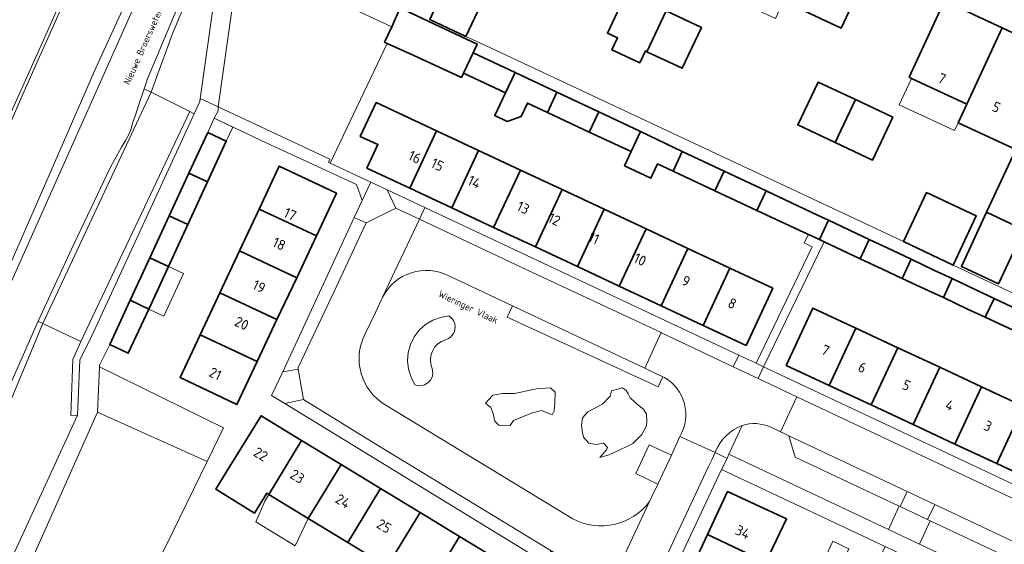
# Model space of a CAD drawing. Header units: metres. Extents: x 149984 to 156489, y 469398 to 478068.
# Tile 539 of 656: x 153788 to 153918, y 474238 to 474307. Entities that reach past the tile are written whole.
import ezdxf
from ezdxf.enums import TextEntityAlignment as Align

# ---------------------------------------------------------------- set-up
doc = ezdxf.new("R2010")
doc.units = ezdxf.units.M
doc.header["$LTSCALE"] = 0.75
for name, color, linetype, lineweight in [('B-WE-GR-BEPLANTING_CULTUUR_HEESTERS-GV', 252, 'Continuous', 18), ('B-WE-GR-GRAS-GV', 252, 'Continuous', 13), ('B-WE-GR-STRUIK-GV', 252, 'Continuous', 13), ('B-WE-OG-BEBOUWING-GV', 6, 'Continuous', 35), ('B-WE-OG-BEBOUWING-T18', 1, 'Continuous', 18), ('B-WE-OG-BEBOUWING_LUIFEL-GV', 6, 'Continuous', 18), ('B-WE-OG-TERREIN_BEGROEID-GV', 252, 'Continuous', 18), ('B-WE-OG-TERREIN_ERF-GV', 252, 'Continuous', 18), ('B-WE-OG-TERREIN_OEVER-GV', 252, 'Continuous', 18), ('B-WE-OG-TOPOGRAFIE-T18', 7, 'Continuous', 18), ('B-WE-OG-WATER_SLOOT-GV', 252, 'Continuous', 18), ('B-WE-VH-ONVERHARD_ZAND-GV', 252, 'Continuous', 18), ('B-WE-VH-OPENVERHARDING_BETONSTRAATSTEEN-GV', 252, 'Continuous', 18), ('B-WE-VH-OPENVERHARDING_STRAATBAKSTEEN-GV', 252, 'Continuous', 18), ('B-WE-VH-OPENVERHARDING_TEGEL-GV', 252, 'Continuous', 18)]:
    doc.layers.add(name, color=color, linetype=linetype, lineweight=lineweight)
doc.styles.add('NLCS-ISO-M500-T18', font='NLCS-ISO.ttf', dxfattribs={"height": 0.9})
doc.styles.add('NLCS-ISO-M750-T18', font='NLCS-ISO.ttf', dxfattribs={"height": 1.35})

msp = doc.modelspace()

# ---------------------------------------------------------------- linework, layer by layer
at = {"layer": 'B-WE-GR-BEPLANTING_CULTUUR_HEESTERS-GV', "flags": 128}
msp.add_lwpolyline([(153883.168, 474253.403), (153881.417, 474249.639), (153902.491, 474239.696), (153903.923, 474242.779), (153890.165, 474249.256), (153889.327, 474252.048), (153888.534, 474252.469), (153888.211, 474252.607), (153886.947, 474253.203)], dxfattribs=at)
at = {"layer": 'B-WE-GR-BEPLANTING_CULTUUR_HEESTERS-GV'}
msp.add_lwpolyline([(153886.947, 474253.203, 0.1915946), (153883.168, 474253.403)], format="xyb", dxfattribs=at)
at = {"layer": 'B-WE-GR-GRAS-GV', "flags": 128}
for points in [[(153737.364, 474165.501), (153748.438, 474188.977), (153754.516, 474203.485), (153762.353, 474221.133), (153768.285, 474234.222), (153776.53, 474252.209), (153784.85, 474271.067), (153789.246, 474280.914), (153797.852, 474300.705), (153810.495, 474328.248), (153821.438, 474353.933), (153829.021, 474369.993), (153840.082, 474393.616), (153847.418, 474411.087), (153855.304, 474426.5), (153867.057, 474449.914), (153877.571, 474474.083), (153892.288, 474505.847), (153903.493, 474530.558), (153913.109, 474552.271)], [(153803.424, 474331.262), (153788.343, 474297.527), (153774.188, 474264.983), (153756.328, 474225.428), (153743.496, 474196.985), (153729.87, 474166.029), (153716.376, 474136.528), (153700.501, 474101.339), (153682.5, 474060.489), (153665.708, 474022.36), (153648.907, 473984.657), (153629.857, 473942.456), (153610.41, 473898.668), (153585.143, 473841.782), (153561.33, 473787.675), (153544, 473749.707), (153529.355, 473715.755), (153529.242, 473715.278), (153530.639, 473714.385), (153533.815, 473712.881), (153534.194, 473713.809), (153535.464, 473713.428)]]:
    msp.add_lwpolyline(points, dxfattribs=at)
at = {"layer": 'B-WE-GR-STRUIK-GV', "flags": 128}
msp.add_lwpolyline([(153794.49, 474254.747), (153795.406, 474254.778), (153795.716, 474262.044), (153797.268, 474265.259), (153810.806, 474294.555), (153810.204, 474294.856), (153795.84, 474264.519), (153794.759, 474262.131)], close=True, dxfattribs=at)
at = {"layer": 'B-WE-OG-BEBOUWING-GV', "flags": 128}
for points in [[(153868.974, 474312.666), (153868.895, 474312.702), (153867.996, 474310.791), (153865.37, 474305.209), (153866.709, 474304.579), (153865.966, 474302.998), (153869.646, 474301.268), (153870.389, 474302.849), (153870.585, 474302.757), (153873.123, 474308.151), (153876.191, 474314.672), (153878.034, 474318.59), (153872.888, 474321.011), (153870.463, 474315.841), (153869.406, 474313.587)], [(153888.638, 474309.415), (153896.263, 474305.867), (153900.951, 474315.939), (153897.061, 474317.749), (153893.32, 474319.489), (153892.477, 474317.677)], [(153845.064, 474313.834), (153842.819, 474308.945), (153841.911, 474307), (153846.694, 474304.767), (153849.872, 474311.576)], [(153846.376, 474299.913), (153847.645, 474302.626), (153848.184, 474303.769), (153841.798, 474306.758), (153838.427, 474308.336), (153838.019, 474308.527), (153836.886, 474306.05), (153835.951, 474304.006), (153836.293, 474303.85), (153839.706, 474302.288), (153846.103, 474299.361)], [(153905.204, 474299.375), (153905.517, 474299.229), (153912.821, 474295.822), (153916.675, 474304.082), (153917.52, 474305.894), (153913.8, 474307.632), (153909.905, 474309.452)], [(153873.123, 474308.151), (153870.585, 474302.757), (153875.256, 474300.56), (153877.793, 474305.954)], [(153922.214, 474296.074), (153925.135, 474302.336), (153921.266, 474304.144), (153917.52, 474305.894), (153916.675, 474304.082), (153912.821, 474295.822), (153911.684, 474293.384), (153919.301, 474289.83), (153915.442, 474281.558), (153920.361, 474279.263), (153922.946, 474284.797), (153925.52, 474290.309), (153920.596, 474292.606), (153922.09, 474295.808)], [(153851.91, 474297.326), (153853.171, 474300.021), (153847.645, 474302.626), (153846.376, 474299.913)], [(153853.171, 474300.021), (153851.91, 474297.326), (153850.504, 474294.322), (153852.123, 474293.564), (153853.968, 474294.182), (153854.806, 474295.973), (153857.443, 474294.74), (153858.695, 474297.417)], [(153895.453, 474290.777), (153898.121, 474296.425), (153893.189, 474298.755), (153890.521, 474293.107)], [(153862.976, 474292.153), (153864.22, 474294.813), (153858.695, 474297.417), (153857.443, 474294.74)], [(153839.283, 474284.744), (153842.82, 474292.308), (153834.819, 474296.049), (153832.731, 474291.584), (153835.062, 474290.494), (153833.613, 474287.395)], [(153898.121, 474296.425), (153895.453, 474290.777), (153900.385, 474288.447), (153903.053, 474294.095)], [(153869.743, 474292.209), (153864.22, 474294.813), (153862.976, 474292.153), (153868.508, 474289.567)], [(153812.596, 474292.107), (153810.112, 474286.734), (153812.56, 474285.58), (153815.045, 474290.951)], [(153844.815, 474282.157), (153848.353, 474289.721), (153842.82, 474292.308), (153839.283, 474284.744)], [(153875.268, 474289.605), (153869.743, 474292.209), (153868.508, 474289.567), (153867.632, 474287.693), (153871.123, 474286.062), (153871.999, 474287.935), (153874.041, 474286.981)], [(153848.353, 474289.721), (153844.815, 474282.157), (153850.348, 474279.57), (153853.885, 474287.133)], [(153880.793, 474287), (153875.268, 474289.605), (153874.041, 474286.981), (153879.574, 474284.394)], [(153819.372, 474281.991), (153826.942, 474278.44), (153829.605, 474284.084), (153822.03, 474287.656)], [(153812.56, 474285.58), (153810.112, 474286.734), (153807.512, 474281.111), (153809.959, 474279.957)], [(153855.88, 474276.982), (153859.418, 474284.546), (153853.885, 474287.133), (153850.348, 474279.57)], [(153880.793, 474287), (153879.574, 474284.394), (153885.107, 474281.808), (153886.318, 474284.396)], [(153859.418, 474284.546), (153855.88, 474276.982), (153861.413, 474274.395), (153864.95, 474281.959)], [(153885.107, 474281.808), (153891.911, 474278.628), (153893.363, 474277.949), (153894.569, 474280.506), (153893.119, 474281.19), (153886.318, 474284.396)], [(153911.036, 474274.595), (153914.09, 474281.076), (153907.52, 474284.171), (153904.466, 474277.69)], [(153809.959, 474279.957), (153807.512, 474281.111), (153804.948, 474275.566), (153807.394, 474274.413)], [(153824.336, 474272.916), (153826.942, 474278.44), (153819.372, 474281.991), (153816.778, 474276.461)], [(153866.946, 474271.808), (153870.483, 474279.372), (153864.95, 474281.959), (153861.413, 474274.395)], [(153920.361, 474279.263), (153915.442, 474281.558), (153912.115, 474274.425), (153917.031, 474272.131)], [(153898.77, 474275.421), (153899.96, 474277.965), (153894.569, 474280.506), (153893.363, 474277.949), (153894.02, 474277.642)], [(153876.015, 474276.784), (153870.483, 474279.372), (153866.946, 474271.808), (153872.478, 474269.221)], [(153899.96, 474277.965), (153898.77, 474275.421), (153901.788, 474274.01), (153904.305, 474272.833), (153905.486, 474275.359), (153902.969, 474276.546)], [(153824.336, 474272.916), (153816.778, 474276.461), (153814.185, 474270.931), (153821.73, 474267.391)], [(153881.548, 474274.197), (153876.015, 474276.784), (153872.478, 474269.221), (153878.011, 474266.634)], [(153804.948, 474275.566), (153802.348, 474269.945), (153804.795, 474268.793), (153807.394, 474274.413)], [(153908.493, 474273.941), (153905.486, 474275.359), (153904.305, 474272.833), (153907.321, 474271.424), (153909.741, 474270.293), (153910.913, 474272.801)], [(153878.011, 474266.634), (153883.68, 474263.983), (153887.216, 474271.546), (153881.548, 474274.197)], [(153910.913, 474272.801), (153909.741, 474270.293), (153912.853, 474268.838), (153915.277, 474267.705), (153916.441, 474270.195), (153914.017, 474271.338)], [(153811.591, 474265.401), (153819.124, 474261.867), (153821.73, 474267.391), (153814.185, 474270.931)], [(153804.795, 474268.793), (153802.348, 474269.945), (153799.652, 474264.114), (153802.096, 474262.96)], [(153916.441, 474270.195), (153915.277, 474267.705), (153918.386, 474266.251), (153920.365, 474265.326), (153921.521, 474267.8), (153919.542, 474268.733)], [(153894.66, 474258.708), (153898.182, 474266.269), (153892.51, 474268.911), (153888.989, 474261.349)], [(153898.182, 474266.269), (153894.66, 474258.708), (153900.196, 474256.129), (153903.718, 474263.69)], [(153819.124, 474261.867), (153811.591, 474265.401), (153808.933, 474259.736), (153816.447, 474256.192)], [(153909.254, 474261.111), (153903.718, 474263.69), (153900.196, 474256.129), (153905.733, 474253.551)], [(153909.254, 474261.111), (153905.733, 474253.551), (153911.269, 474250.972), (153914.791, 474258.533)], [(153916.805, 474248.394), (153920.327, 474255.954), (153920.114, 474256.053), (153917.225, 474257.399), (153914.791, 474258.533), (153911.269, 474250.972)], [(153916.805, 474248.394), (153922.341, 474245.815), (153925.863, 474253.375), (153925.256, 474253.658), (153920.327, 474255.954)], [(153820.646, 474244.316), (153824.98, 474251.45), (153819.634, 474254.698), (153815.251, 474247.594), (153813.658, 474245.012), (153818.777, 474241.853), (153820.392, 474244.471)], [(153830.198, 474248.28), (153824.98, 474251.45), (153820.646, 474244.316), (153825.864, 474241.146)], [(153831.082, 474237.976), (153835.416, 474245.11), (153830.198, 474248.28), (153825.864, 474241.146)], [(153840.635, 474241.939), (153835.416, 474245.11), (153831.082, 474237.976), (153836.301, 474234.806)], [(153878.575, 474239.027), (153886.306, 474235.387), (153889.04, 474241.1), (153881.241, 474244.689)], [(153841.519, 474231.636), (153845.853, 474238.769), (153840.635, 474241.939), (153836.301, 474234.806)], [(153845.853, 474238.769), (153841.519, 474231.636), (153846.737, 474228.465), (153851.071, 474235.599)], [(153878.575, 474239.027), (153875.974, 474233.5), (153883.669, 474229.877), (153886.306, 474235.387)]]:
    msp.add_lwpolyline(points, close=True, dxfattribs=at)
at = {"layer": 'B-WE-OG-BEBOUWING_LUIFEL-GV', "flags": 128}
for points in [[(153905.517, 474299.229), (153903.889, 474295.739), (153911.194, 474292.333), (153911.684, 474293.384), (153912.821, 474295.822)], [(153812.596, 474292.107), (153815.045, 474290.951), (153815.916, 474292.796), (153813.42, 474293.98)], [(153807.394, 474274.413), (153804.795, 474268.793), (153806.8, 474267.866), (153809.399, 474273.486)], [(153820.646, 474244.316), (153820.114, 474243.441), (153818.938, 474240.708), (153824.156, 474237.538), (153825.864, 474241.146)], [(153897.263, 474237.161), (153895.149, 474238.154), (153893.758, 474235.192), (153895.871, 474234.199)]]:
    msp.add_lwpolyline(points, close=True, dxfattribs=at)
at = {"layer": 'B-WE-OG-TERREIN_BEGROEID-GV', "flags": 128}
for points in [[(153813.426, 474319.282), (153815.161, 474323.54), (153815.23, 474323.51), (153815.85, 474324.84), (153815.731, 474324.893), (153815.15, 474325.15), (153814.57, 474323.8), (153813.636, 474322.057), (153812.791, 474320.009), (153810.335, 474312.717), (153804.644, 474299.165), (153804.185, 474297.871), (153805.103, 474297.411), (153807.902, 474305.041), (153810.715, 474311.806)], [(153838.541, 474308.577), (153817.234, 474318.564), (153816.791, 474315.418), (153836.886, 474306.05), (153838.019, 474308.527), (153838.427, 474308.336)], [(153813.982, 474295.493), (153828.722, 474288.581), (153828.53, 474288.14), (153828.77, 474288.029), (153836.293, 474303.85), (153835.951, 474304.006), (153836.886, 474306.05), (153816.791, 474315.418)], [(153790.809, 474266.873), (153805.103, 474297.411), (153804.185, 474297.871), (153803.44, 474295.67), (153803.05, 474294.4), (153802.71, 474293.46), (153802.43, 474292.45), (153802.13, 474291.76), (153801.74, 474291.05), (153801.2, 474290.16), (153800.27, 474288.49), (153799.7, 474287.42), (153794.6, 474276.7), (153790.199, 474267.176)], [(153805.103, 474297.411), (153790.809, 474266.873), (153795.84, 474264.519), (153810.204, 474294.856)], [(153751.064, 474158.952), (153762.544, 474183.814), (153761.596, 474183.722), (153761.187, 474189.772), (153778.422, 474226.856), (153783.315, 474228.639), (153795.406, 474254.778), (153794.49, 474254.747), (153794.759, 474262.131), (153795.84, 474264.519), (153790.809, 474266.873), (153786.735, 474257.052), (153777.236, 474235.761), (153765.624, 474209.899), (153763.55, 474203.83), (153758.038, 474192.582), (153758.014, 474192.534), (153726.892, 474123.062), (153726.664, 474122.554), (153729.707, 474121.258), (153746.886, 474158.146), (153750.848, 474159.682)], [(153757.243, 474192.986), (153757.186, 474192.865), (153758.014, 474192.534), (153758.038, 474192.582), (153763.55, 474203.83), (153765.624, 474209.899), (153777.236, 474235.761), (153786.735, 474257.052), (153790.809, 474266.873), (153790.199, 474267.176), (153785.28, 474256.01), (153775.41, 474233.91), (153764.624, 474209.899), (153762.55, 474203.83), (153761.17, 474201.27)], [(153844.691, 474267.685), (153844.425, 474267.873), (153843.333, 474267.69), (153842.296, 474267.304), (153841.349, 474266.731), (153840.527, 474265.989), (153839.86, 474265.105), (153839.37, 474264.113), (153839.077, 474263.045), (153838.989, 474261.942), (153839.111, 474260.841), (153839.438, 474259.784), (153839.958, 474258.806), (153840.269, 474258.71), (153840.592, 474258.675), (153840.917, 474258.702), (153841.23, 474258.791), (153841.669, 474259.044), (153842.013, 474259.416), (153842.166, 474259.692), (153842.264, 474259.993), (153842.305, 474260.306), (153842.287, 474260.621), (153842.211, 474260.928), (153842.04, 474261.496), (153841.989, 474262.087), (153842.062, 474262.676), (153842.255, 474263.236), (153842.559, 474263.745), (153842.963, 474264.181), (153843.447, 474264.523), (153844.405, 474264.92), (153844.666, 474265.098), (153844.89, 474265.322), (153845.068, 474265.582), (153845.194, 474265.872), (153845.279, 474266.372), (153845.212, 474266.874), (153845.092, 474267.176), (153844.916, 474267.45)], [(153844.691, 474267.685), (153844.916, 474267.45), (153845.092, 474267.176), (153845.212, 474266.874), (153845.279, 474266.372), (153845.194, 474265.872), (153845.068, 474265.582), (153844.89, 474265.322), (153844.666, 474265.098), (153844.405, 474264.92), (153843.447, 474264.523), (153842.963, 474264.181), (153842.559, 474263.745), (153842.255, 474263.236), (153842.062, 474262.676), (153841.989, 474262.087), (153842.04, 474261.496), (153842.211, 474260.928), (153842.287, 474260.621), (153842.305, 474260.306), (153842.264, 474259.993), (153842.166, 474259.692), (153842.013, 474259.416), (153841.669, 474259.044), (153841.23, 474258.791), (153840.917, 474258.702), (153840.592, 474258.675), (153840.269, 474258.71), (153839.958, 474258.806), (153839.438, 474259.784), (153839.111, 474260.841), (153838.989, 474261.942), (153839.077, 474263.045), (153839.37, 474264.113), (153839.86, 474265.105), (153840.527, 474265.989), (153841.349, 474266.731), (153842.296, 474267.304), (153843.333, 474267.69), (153844.425, 474267.873)], [(153798.026, 474255.185), (153812.494, 474248.661), (153814.66, 474253.11), (153798.281, 474261.16)], [(153849.269, 474256.389), (153850.227, 474257.432), (153851.523, 474257.657), (153853.101, 474257.657), (153855.989, 474258.263), (153857.863, 474258.39), (153858.469, 474257.827), (153858.413, 474256.403), (153858.342, 474255.347), (153858.089, 474254.84), (153856.666, 474255.403), (153855.341, 474255.037), (153852.96, 474254.079), (153852.509, 474253.416), (153851.664, 474253.388), (153851.03, 474253.473), (153850.523, 474254.008), (153850.297, 474255.023), (153849.973, 474255.784)], [(153862.09, 474252.444), (153861.963, 474253.487), (153862.076, 474254.431), (153862.78, 474255.234), (153864.711, 474256.248), (153865.753, 474257.291), (153865.908, 474257.981), (153867.374, 474258.404), (153867.853, 474258.024), (153868.134, 474257.615), (153868.36, 474257.08), (153869.403, 474256.164), (153870.135, 474255.586), (153870.544, 474254.924), (153870.572, 474254.008), (153870.516, 474253.374), (153869.924, 474252.233), (153869.318, 474251.627), (153868.74, 474251.049), (153867.951, 474250.669), (153867.036, 474250.204), (153865.612, 474249.57), (153864.373, 474249.19), (153865.232, 474250.204), (153865.394, 474250.507), (153864.838, 474251.092), (153863.915, 474250.902), (153862.907, 474251.106), (153862.217, 474251.895)], [(153783.903, 474223.534), (153795.165, 474218.227), (153795.675, 474217.567), (153798.805, 474219.887), (153798.54, 474220.65), (153807.1, 474237.58), (153812.494, 474248.661), (153798.026, 474255.185)]]:
    msp.add_lwpolyline(points, close=True, dxfattribs=at)
for points in [[(153810.715, 474311.806), (153807.902, 474305.041), (153805.103, 474297.411), (153810.204, 474294.856), (153810.806, 474294.555), (153811.548, 474296.161), (153811.608, 474296.587), (153814.807, 474319.285)], [(153872.909, 474259.764), (153872.704, 474259.861), (153872.063, 474258.504), (153852.135, 474267.707), (153852.831, 474269.215), (153844.437, 474273.164)], [(153835.478, 474269.943), (153834.751, 474268.353), (153833.354, 474265.437)], [(153836.042, 474256.161), (153837.928, 474255.026), (153860.796, 474241.084)], [(153873.817, 474249.496), (153874.957, 474251.99)], [(153870.935, 474243.387), (153871.236, 474244.053), (153872.02, 474245.679), (153869.117, 474247.088), (153870.877, 474250.891), (153873.817, 474249.496)], [(153925.554, 474235.072), (153924.733, 474235.471), (153924.534, 474235.559), (153921.792, 474234.371), (153908.017, 474240.859), (153906.602, 474237.754), (153926.545, 474228.354)]]:
    msp.add_lwpolyline(points, dxfattribs=at)
at = {"layer": 'B-WE-OG-TERREIN_BEGROEID-GV'}
for points in [[(153844.437, 474273.164, 0.4131923), (153835.678, 474270.365)], [(153835.678, 474270.365, 0.0191486), (153835.478, 474269.943)], [(153833.354, 474265.437, 0.3982191), (153836.042, 474256.161)], [(153874.957, 474251.99, 0.413711), (153872.909, 474259.764)], [(153860.796, 474241.084, 0.3668069), (153870.935, 474243.387)]]:
    msp.add_lwpolyline(points, format="xyb", dxfattribs=at)
at = {"layer": 'B-WE-OG-TERREIN_ERF-GV', "flags": 128}
for points in [[(153888.638, 474309.415), (153887.567, 474307.154), (153879.958, 474310.695), (153881.013, 474312.963), (153885.7, 474323.035), (153889.579, 474321.23), (153893.32, 474319.489), (153897.061, 474317.749), (153900.951, 474315.939), (153896.263, 474305.867)], [(153920.361, 474279.263), (153917.031, 474272.131), (153912.115, 474274.425), (153915.442, 474281.558), (153919.301, 474289.83), (153911.684, 474293.384), (153912.821, 474295.822), (153905.517, 474299.229), (153905.204, 474299.375), (153909.905, 474309.452), (153913.8, 474307.632), (153917.52, 474305.894), (153921.266, 474304.144), (153925.135, 474302.336), (153922.214, 474296.074), (153922.09, 474295.808), (153920.596, 474292.606), (153925.52, 474290.309), (153922.946, 474284.797), (153927.912, 474282.478), (153925.328, 474276.943)], [(153891.911, 474278.628), (153885.107, 474281.808), (153879.574, 474284.394), (153874.041, 474286.981), (153871.999, 474287.935), (153871.123, 474286.062), (153867.632, 474287.693), (153868.508, 474289.567), (153862.976, 474292.153), (153857.443, 474294.74), (153854.806, 474295.973), (153853.968, 474294.182), (153852.123, 474293.564), (153850.504, 474294.322), (153851.91, 474297.326), (153846.376, 474299.913), (153846.103, 474299.361), (153839.706, 474302.288), (153836.293, 474303.85), (153828.77, 474288.029), (153834.125, 474285.547), (153836.267, 474284.527), (153841.269, 474282.178), (153882.73, 474262.712), (153885.003, 474261.642), (153892.397, 474277.012), (153891.346, 474277.537)], [(153898.121, 474296.425), (153903.053, 474294.095), (153900.385, 474288.447), (153895.453, 474290.777), (153890.521, 474293.107), (153893.189, 474298.755)], [(153870.483, 474279.372), (153876.015, 474276.784), (153881.548, 474274.197), (153887.216, 474271.546), (153883.68, 474263.983), (153878.011, 474266.634), (153872.478, 474269.221), (153866.946, 474271.808), (153861.413, 474274.395), (153855.88, 474276.982), (153850.348, 474279.57), (153844.815, 474282.157), (153839.283, 474284.744), (153833.613, 474287.395), (153835.062, 474290.494), (153832.731, 474291.584), (153834.819, 474296.049), (153842.82, 474292.308), (153848.353, 474289.721), (153853.885, 474287.133), (153859.418, 474284.546), (153864.95, 474281.959)], [(153826.942, 474278.44), (153824.336, 474272.916), (153821.73, 474267.391), (153819.124, 474261.867), (153816.447, 474256.192), (153808.933, 474259.736), (153811.591, 474265.401), (153814.185, 474270.931), (153816.778, 474276.461), (153819.372, 474281.991), (153822.03, 474287.656), (153829.605, 474284.084)], [(153894.02, 474277.642), (153893.363, 474277.949), (153891.911, 474278.628), (153891.346, 474277.537), (153892.397, 474277.012), (153885.003, 474261.642), (153886.002, 474261.171)], [(153903.718, 474263.69), (153909.254, 474261.111), (153914.791, 474258.533), (153917.225, 474257.399), (153920.114, 474256.053), (153920.327, 474255.954), (153925.256, 474253.658), (153925.863, 474253.375), (153925.987, 474253.317), (153927.133, 474255.875), (153928.609, 474255.214), (153927.453, 474252.634), (153931.535, 474250.733), (153928.014, 474243.173), (153922.341, 474245.815), (153916.805, 474248.394), (153911.269, 474250.972), (153905.733, 474253.551), (153900.196, 474256.129), (153894.66, 474258.708), (153888.989, 474261.349), (153892.51, 474268.911), (153898.182, 474266.269)], [(153875.974, 474233.5), (153878.575, 474239.027), (153881.241, 474244.689), (153889.04, 474241.1), (153886.306, 474235.387), (153883.669, 474229.877), (153881.033, 474224.367), (153878.396, 474218.857), (153875.759, 474213.347), (153878.799, 474211.892), (153876.097, 474206.246), (153873.057, 474207.701), (153865.503, 474211.258), (153868.169, 474216.92), (153870.77, 474222.447), (153873.372, 474227.973)]]:
    msp.add_lwpolyline(points, close=True, dxfattribs=at)
for points in [[(153849.872, 474311.576), (153846.694, 474304.767), (153848.529, 474303.907), (153904.466, 474277.69), (153907.52, 474284.171), (153914.09, 474281.076), (153911.036, 474274.595), (153922.422, 474269.261), (153929.363, 474266.033), (153934.076, 474276.138), (153937.302, 474274.634), (153935.979, 474271.819), (153938.199, 474270.784), (153934.801, 474263.497), (153941.482, 474260.228), (153941.863, 474261.055), (153944.202, 474266.06), (153944.337, 474266.348), (153956.892, 474293.301)], [(153873.123, 474308.151), (153877.793, 474305.954), (153875.256, 474300.56), (153870.585, 474302.757), (153870.389, 474302.849), (153869.646, 474301.268), (153865.966, 474302.998), (153866.709, 474304.579), (153865.37, 474305.209), (153867.996, 474310.791)], [(153857.04, 474235.378), (153822.772, 474256.34), (153821.026, 474257.36), (153822.488, 474260.509), (153831.928, 474280.888), (153832.977, 474283.109), (153832.25, 474285.24), (153820.29, 474290.72), (153813.42, 474293.98), (153812.596, 474292.107), (153815.045, 474290.951), (153812.56, 474285.58), (153809.959, 474279.957), (153807.394, 474274.413), (153804.795, 474268.793), (153802.096, 474262.96), (153799.652, 474264.114), (153798.291, 474261.397), (153798.281, 474261.16), (153814.66, 474253.11), (153812.494, 474248.661), (153807.1, 474237.58)], [(153912.853, 474268.838), (153909.741, 474270.293), (153907.321, 474271.424), (153904.305, 474272.833), (153901.788, 474274.01), (153898.77, 474275.421), (153894.02, 474277.642), (153886.002, 474261.171), (153928.703, 474241.11)], [(153933.56, 474243.265), (153939.492, 474255.953), (153940.551, 474258.217), (153940.744, 474258.634), (153936.317, 474260.819), (153934.588, 474257.169), (153931.389, 474258.683), (153931.967, 474259.903), (153933.061, 474262.356), (153930.893, 474263.379), (153929.743, 474260.943), (153926.17, 474262.613), (153923.919, 474263.665), (153920.365, 474265.326), (153918.386, 474266.251), (153915.277, 474267.705), (153912.853, 474268.838)], [(153836.301, 474234.806), (153831.082, 474237.976), (153825.864, 474241.146), (153820.646, 474244.316), (153820.392, 474244.471), (153818.777, 474241.853), (153813.658, 474245.012), (153815.251, 474247.594), (153819.634, 474254.698), (153824.98, 474251.45), (153830.198, 474248.28), (153835.416, 474245.11), (153840.635, 474241.939), (153845.853, 474238.769), (153851.071, 474235.599)], [(153895.643, 474217.361), (153893.035, 474211.81), (153890.469, 474206.348), (153887.993, 474201.078), (153885.517, 474202.242), (153887.993, 474207.51), (153890.559, 474212.972), (153893.168, 474218.523), (153895.776, 474224.075), (153898.39, 474229.637), (153902.056, 474237.437), (153880.453, 474247.621), (153862.955, 474210.408), (153854.185, 474191.626), (153873.046, 474182.734), (153895.848, 474172.051)]]:
    msp.add_lwpolyline(points, dxfattribs=at)
at = {"layer": 'B-WE-OG-TERREIN_OEVER-GV', "flags": 128}
for points in [[(153913.109, 474552.271), (153903.493, 474530.558), (153892.288, 474505.847), (153877.571, 474474.083), (153867.057, 474449.914), (153855.304, 474426.5), (153847.418, 474411.087), (153840.082, 474393.616), (153829.021, 474369.993), (153821.438, 474353.933), (153810.495, 474328.248), (153797.852, 474300.705), (153789.246, 474280.914), (153784.85, 474271.067), (153776.53, 474252.209), (153768.285, 474234.222), (153762.353, 474221.133), (153754.516, 474203.485), (153748.438, 474188.977), (153737.364, 474165.501)], [(153814.063, 474356.385), (153790.849, 474304.204), (153773.431, 474265.478), (153727.794, 474163.452), (153702.958, 474107.539), (153699.56, 474100), (153692.256, 474083.793), (153666.968, 474027.216), (153655.565, 474001.972), (153654.687, 474000), (153642.739, 473973.161), (153619.135, 473920.298), (153602.286, 473882.178), (153589.032, 473852.544), (153575.014, 473821.126), (153556.802, 473780.066), (153536.707, 473735.041), (153530.055, 473718.731), (153528.852, 473716.131)], [(153529.355, 473715.755), (153544, 473749.707), (153561.33, 473787.675), (153585.143, 473841.782), (153610.41, 473898.668), (153629.857, 473942.456), (153648.907, 473984.657), (153665.708, 474022.36), (153682.5, 474060.489), (153700.501, 474101.339), (153716.376, 474136.528), (153729.87, 474166.029), (153743.496, 474196.985), (153756.328, 474225.428), (153774.188, 474264.983), (153788.343, 474297.527), (153803.424, 474331.262)], [(153583.82, 473818.499), (153599.298, 473854.482), (153610.064, 473879.304), (153610.648, 473880.122), (153622.822, 473907.89), (153631.595, 473927.329), (153643.523, 473951.818), (153643.776, 473952.837), (153645.203, 473955.818), (153660.02, 473988.229), (153678.276, 474029.769), (153687.933, 474051.465), (153701.559, 474082.024), (153718.151, 474117.638), (153721.047, 474124.977), (153721.313, 474125.571), (153726.09, 474137.679), (153729.662, 474144.294), (153734.689, 474157.788), (153747.476, 474183.969), (153755.59, 474203.363), (153767.231, 474229.69), (153786.546, 474272.155), (153806.996, 474318.032)]]:
    msp.add_lwpolyline(points, dxfattribs=at)
at = {"layer": 'B-WE-OG-WATER_SLOOT-GV', "flags": 128}
for points in [[(153528.852, 473716.131), (153530.055, 473718.731), (153536.707, 473735.041), (153556.802, 473780.066), (153575.014, 473821.126), (153589.032, 473852.544), (153602.286, 473882.178), (153619.135, 473920.298), (153642.739, 473973.161), (153654.687, 474000), (153655.565, 474001.972), (153666.968, 474027.216), (153692.256, 474083.793), (153699.56, 474100), (153702.958, 474107.539), (153727.794, 474163.452), (153773.431, 474265.478), (153790.849, 474304.204), (153814.063, 474356.385)], [(153806.996, 474318.032), (153786.546, 474272.155), (153767.231, 474229.69), (153755.59, 474203.363), (153747.476, 474183.969), (153734.689, 474157.788), (153729.662, 474144.294), (153726.09, 474137.679), (153721.313, 474125.571), (153721.047, 474124.977), (153718.151, 474117.638), (153701.559, 474082.024), (153687.933, 474051.465), (153678.276, 474029.769), (153660.02, 473988.229), (153645.203, 473955.818), (153643.776, 473952.837), (153643.523, 473951.818), (153631.595, 473927.329), (153622.822, 473907.89), (153610.648, 473880.122), (153610.064, 473879.304), (153599.298, 473854.482), (153583.82, 473818.499)], [(153785.28, 474256.01), (153790.199, 474267.176), (153794.6, 474276.7), (153799.7, 474287.42), (153800.27, 474288.49), (153801.2, 474290.16), (153801.74, 474291.05), (153802.13, 474291.76), (153802.43, 474292.45), (153802.71, 474293.46), (153803.05, 474294.4), (153803.44, 474295.67), (153804.185, 474297.871), (153804.644, 474299.165), (153810.335, 474312.717)]]:
    msp.add_lwpolyline(points, dxfattribs=at)
at = {"layer": 'B-WE-VH-ONVERHARD_ZAND-GV', "flags": 128}
for points in [[(153849.269, 474256.389), (153849.973, 474255.784), (153850.297, 474255.023), (153850.523, 474254.008), (153851.03, 474253.473), (153851.664, 474253.388), (153852.509, 474253.416), (153852.96, 474254.079), (153855.341, 474255.037), (153856.666, 474255.403), (153858.089, 474254.84), (153858.342, 474255.347), (153858.413, 474256.403), (153858.469, 474257.827), (153857.863, 474258.39), (153855.989, 474258.263), (153853.101, 474257.657), (153851.523, 474257.657), (153850.227, 474257.432)], [(153862.09, 474252.444), (153862.217, 474251.895), (153862.907, 474251.106), (153863.915, 474250.902), (153864.838, 474251.092), (153865.394, 474250.507), (153865.232, 474250.204), (153864.373, 474249.19), (153865.612, 474249.57), (153867.036, 474250.204), (153867.951, 474250.669), (153868.74, 474251.049), (153869.318, 474251.627), (153869.924, 474252.233), (153870.516, 474253.374), (153870.572, 474254.008), (153870.544, 474254.924), (153870.135, 474255.586), (153869.403, 474256.164), (153868.36, 474257.08), (153868.134, 474257.615), (153867.853, 474258.024), (153867.374, 474258.404), (153865.908, 474257.981), (153865.753, 474257.291), (153864.711, 474256.248), (153862.78, 474255.234), (153862.076, 474254.431), (153861.963, 474253.487)]]:
    msp.add_lwpolyline(points, close=True, dxfattribs=at)
at = {"layer": 'B-WE-VH-OPENVERHARDING_BETONSTRAATSTEEN-GV', "flags": 128}
for points in [[(153813.982, 474295.493), (153816.791, 474315.418), (153817.234, 474318.564), (153834.857, 474355.703), (153835.513, 474357.086), (153833.743, 474357.909), (153833.228, 474358.153), (153814.807, 474319.285), (153811.608, 474296.587)], [(153813.958, 474294.971), (153813.982, 474295.493), (153811.608, 474296.587), (153811.548, 474296.161), (153810.806, 474294.555), (153797.268, 474265.259), (153795.716, 474262.044), (153795.406, 474254.778), (153783.315, 474228.639), (153782.655, 474227.212), (153779.12, 474226.035), (153779.035, 474225.853), (153781.468, 474224.694), (153783.903, 474223.534), (153798.026, 474255.185), (153798.281, 474261.16), (153798.291, 474261.397), (153799.652, 474264.114), (153802.348, 474269.945), (153804.948, 474275.566), (153807.512, 474281.111), (153810.112, 474286.734), (153812.596, 474292.107), (153813.42, 474293.98)], [(153813.982, 474295.493), (153813.958, 474294.971), (153813.42, 474293.98), (153820.29, 474290.72), (153832.25, 474285.24), (153832.977, 474283.109), (153834.125, 474285.547), (153828.77, 474288.029), (153828.53, 474288.14), (153828.722, 474288.581)], [(153831.928, 474280.888), (153833.504, 474280.171), (153837.436, 474282.112), (153836.267, 474284.527), (153834.125, 474285.547), (153832.977, 474283.109)], [(153882.73, 474262.712), (153881.995, 474261.156), (153885.267, 474259.623), (153886.002, 474261.171), (153885.003, 474261.642)], [(153822.772, 474256.34), (153825.243, 474256.843), (153824.511, 474260.862), (153822.488, 474260.509), (153821.026, 474257.36)], [(153904.043, 474242.724), (153904.966, 474244.721), (153889.327, 474252.048), (153890.165, 474249.256), (153903.923, 474242.779)], [(153907.662, 474241.027), (153908.603, 474243.009), (153904.966, 474244.721), (153904.043, 474242.724)], [(153903.923, 474242.779), (153902.491, 474239.696), (153906.602, 474237.754), (153908.017, 474240.859), (153907.662, 474241.027), (153904.043, 474242.724)], [(153908.603, 474243.009), (153907.662, 474241.027), (153908.017, 474240.859), (153921.792, 474234.371), (153924.534, 474235.559), (153922.541, 474236.443)]]:
    msp.add_lwpolyline(points, close=True, dxfattribs=at)
at = {"layer": 'B-WE-VH-OPENVERHARDING_STRAATBAKSTEEN-GV', "flags": 128}
for points in [[(153835.678, 474270.365), (153840.544, 474280.647), (153837.436, 474282.112), (153833.504, 474280.171), (153829.248, 474271.014), (153824.516, 474261.054), (153824.511, 474260.862), (153825.243, 474256.843), (153835.363, 474250.611), (153853.763, 474239.428), (153857.936, 474236.869), (153861.028, 474235.003), (153865.317, 474232.38)], [(153870.302, 474260.996), (153872.455, 474265.692), (153854.813, 474273.936), (153840.544, 474280.647), (153835.678, 474270.365)], [(153844.437, 474273.164), (153852.831, 474269.215), (153870.302, 474260.996)], [(153833.354, 474265.437), (153834.751, 474268.353), (153835.478, 474269.943)], [(153881.995, 474261.156), (153872.519, 474265.664), (153872.455, 474265.692), (153870.302, 474260.996), (153872.704, 474259.861), (153872.909, 474259.764)], [(153886.947, 474253.203), (153888.211, 474252.607), (153890.368, 474257.225), (153885.267, 474259.623), (153881.995, 474261.156)], [(153860.796, 474241.084), (153837.928, 474255.026), (153836.042, 474256.161)], [(153870.738, 474231.015), (153878.744, 474248.006), (153879.159, 474248.881), (153879.606, 474249.851), (153874.957, 474251.99), (153873.817, 474249.496), (153873.157, 474248.11), (153872.688, 474247.108), (153872.02, 474245.679), (153871.236, 474244.053), (153870.935, 474243.387), (153865.514, 474231.826)], [(153874.957, 474251.99), (153879.606, 474249.851), (153879.669, 474250.016)], [(153865.514, 474231.826), (153870.935, 474243.387)]]:
    msp.add_lwpolyline(points, dxfattribs=at)
at = {"layer": 'B-WE-VH-OPENVERHARDING_STRAATBAKSTEEN-GV'}
for points in [[(153835.678, 474270.365, -0.4131923), (153844.437, 474273.164)], [(153835.478, 474269.943, -0.0191486), (153835.678, 474270.365)], [(153836.042, 474256.161, -0.3982191), (153833.354, 474265.437)], [(153872.909, 474259.764, -0.413711), (153874.957, 474251.99)], [(153879.669, 474250.016, -0.2102781), (153883.168, 474253.403)], [(153883.168, 474253.403, -0.1915946), (153886.947, 474253.203)], [(153870.935, 474243.387, -0.3668069), (153860.796, 474241.084)]]:
    msp.add_lwpolyline(points, format="xyb", dxfattribs=at)
at = {"layer": 'B-WE-VH-OPENVERHARDING_STRAATBAKSTEEN-GV', "flags": 128}
msp.add_lwpolyline([(153926.92, 474240.083), (153924.562, 474241.156), (153890.582, 474257.136), (153890.368, 474257.225), (153888.211, 474252.607), (153888.534, 474252.469), (153889.327, 474252.048), (153904.966, 474244.721), (153908.603, 474243.009), (153922.541, 474236.443), (153924.534, 474235.559), (153924.733, 474235.471)], close=True, dxfattribs=at)
at = {"layer": 'B-WE-VH-OPENVERHARDING_TEGEL-GV', "flags": 128}
for points in [[(153838.427, 474308.336), (153841.798, 474306.758), (153848.184, 474303.769), (153847.645, 474302.626), (153853.171, 474300.021), (153858.695, 474297.417), (153864.22, 474294.813), (153869.743, 474292.209), (153875.268, 474289.605), (153880.793, 474287), (153886.318, 474284.396), (153893.119, 474281.19), (153894.569, 474280.506), (153899.96, 474277.965), (153902.969, 474276.546), (153905.486, 474275.359), (153908.493, 474273.941), (153910.913, 474272.801), (153914.017, 474271.338), (153916.441, 474270.195), (153919.542, 474268.733)], [(153922.422, 474269.261), (153911.036, 474274.595), (153904.466, 474277.69), (153848.529, 474303.907), (153846.694, 474304.767), (153841.911, 474307)], [(153928.703, 474241.11), (153886.002, 474261.171), (153885.267, 474259.623), (153890.368, 474257.225)], [(153890.368, 474257.225), (153890.582, 474257.136), (153924.562, 474241.156), (153926.92, 474240.083), (153927.484, 474239.817)], [(153881.417, 474249.639), (153883.168, 474253.403)], [(153879.669, 474250.016), (153879.606, 474249.851), (153881.187, 474249.077), (153881.417, 474249.639)]]:
    msp.add_lwpolyline(points, dxfattribs=at)
for points in [[(153840.544, 474280.647), (153841.269, 474282.178), (153836.267, 474284.527), (153837.436, 474282.112)], [(153841.269, 474282.178), (153840.544, 474280.647), (153854.813, 474273.936), (153872.455, 474265.692), (153872.519, 474265.664), (153881.995, 474261.156), (153882.73, 474262.712)], [(153833.504, 474280.171), (153831.928, 474280.888), (153822.488, 474260.509), (153824.511, 474260.862), (153824.516, 474261.054), (153829.248, 474271.014)], [(153872.704, 474259.861), (153870.302, 474260.996), (153852.831, 474269.215), (153852.135, 474267.707), (153872.063, 474258.504)], [(153825.243, 474256.843), (153822.772, 474256.34), (153857.04, 474235.378), (153857.936, 474236.869), (153853.763, 474239.428), (153835.363, 474250.611)], [(153862.955, 474210.408), (153880.453, 474247.621), (153881.187, 474249.077), (153879.606, 474249.851), (153879.159, 474248.881), (153878.744, 474248.006), (153870.738, 474231.015), (153864.176, 474216.956), (153861.398, 474211.114)], [(153872.688, 474247.108), (153873.157, 474248.11), (153873.817, 474249.496), (153870.877, 474250.891), (153869.117, 474247.088), (153872.02, 474245.679)], [(153881.417, 474249.639), (153881.187, 474249.077), (153880.453, 474247.621), (153902.056, 474237.437), (153907.209, 474235.007), (153925.596, 474226.339), (153926.545, 474228.354), (153906.602, 474237.754), (153902.491, 474239.696)]]:
    msp.add_lwpolyline(points, close=True, dxfattribs=at)
at = {"layer": 'B-WE-VH-OPENVERHARDING_TEGEL-GV'}
msp.add_lwpolyline([(153883.168, 474253.403, 0.2102781), (153879.669, 474250.016)], format="xyb", dxfattribs=at)

# ---------------------------------------------------------------- texts
at = {"layer": 'B-WE-OG-BEBOUWING-T18', "style": 'NLCS-ISO-M750-T18'}
for s, rotation, p in [('7', 335, (153909.542, 474299.213)), ('5', 335, (153916.739, 474295.44)), ('16', 335, (153839.933, 474288.856)), ('15', 335, (153842.926, 474287.843)), ('14', 335, (153847.797, 474285.565)), ('17', 334.9, (153823.471, 474281.31)), ('13', 335, (153854.253, 474282.159)), ('12', 335, (153858.358, 474280.626)), ('11', 335, (153863.612, 474278.169)), ('18', 334.8, (153822.029, 474277.401)), ('10', 335, (153869.686, 474275.329)), ('9', 335, (153875.76, 474272.487)), ('19', 334.8, (153819.372, 474271.768)), ('8', 335, (153881.859, 474269.533)), ('20', 334.8, (153817.079, 474266.906)), ('7', 335.1, (153894.164, 474263.352)), ('6', 335.1, (153899.038, 474261.081)), ('21', 334.9, (153813.594, 474260.252)), ('5', 335.1, (153904.878, 474258.737)), ('4', 335.1, (153910.574, 474256.084)), ('3', 335.1, (153915.63, 474253.353)), ('22', 328.8, (153819.599, 474249.632)), ('23', 328.8, (153824.425, 474246.7)), ('24', 328.8, (153830.449, 474243.447)), ('25', 328.8, (153835.876, 474240.15)), ('34', 335.3, (153883.247, 474239.363))]:
    msp.add_text(s, height=1.35, rotation=rotation, dxfattribs=at).set_placement(p, align=Align.MIDDLE)
at = {"layer": 'B-WE-OG-TOPOGRAFIE-T18', "style": 'NLCS-ISO-M500-T18'}
for s, rotation, p in [('Nieuwe Broerswetering', 66, (153804.463, 474304.05)), ('Wieringer Vlaak', 334.6, (153846.935, 474268.939))]:
    msp.add_text(s, height=0.9, rotation=rotation, dxfattribs=at).set_placement(p, align=Align.MIDDLE)

doc.saveas('drawing.dxf')
